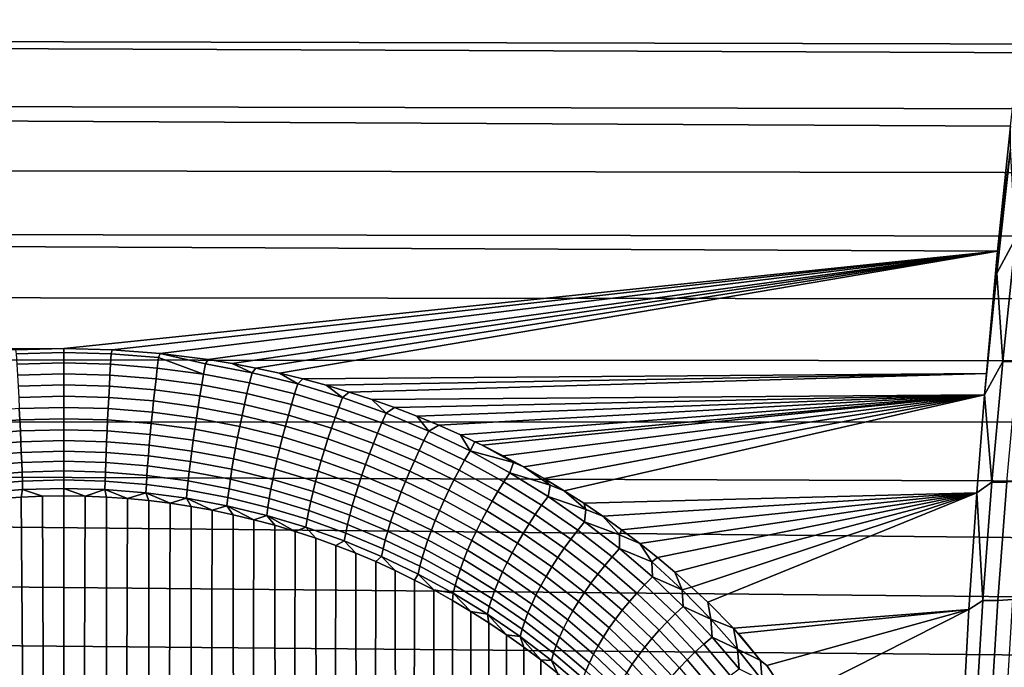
# Model space of a CAD drawing. Header units: metres. Extents: x -32 to 117, y -314 to 32.
# Tile 344 of 380: x 103.48 to 111.55, y -15.07 to -9.76. Entities that reach past the tile are written whole.
import ezdxf

# ---------------------------------------------------------------- set-up
doc = ezdxf.new("R2010")
doc.units = ezdxf.units.M
doc.layers.add('solid_24_501_064_XXX', color=7, linetype='CONTINUOUS')

msp = doc.modelspace()

# ---------------------------------------------------------------- linework, layer by layer
at = {"layer": 'solid_24_501_064_XXX'}
for points in [[(111.603027, -10.634725, 78.176865), (111.720337, -9.591352, 78.576828), (61.237331, -9.308031, 78.677361), (61.154892, -10.376791, 78.280159)], [(70.0382, -9.320213, 25.334389), (114.662468, -9.434759, 25.374681), (114.742638, -9.967978, 25.569592), (69.930077, -9.86611, 25.531414)], [(69.930077, -9.86611, 25.531414), (114.753815, -10.043013, 25.598), (114.820824, -10.496353, 25.774849), (69.820732, -10.408093, 25.739712)], [(69.930077, -9.86611, 25.531414), (114.742638, -9.967978, 25.569592), (114.753815, -10.043013, 25.598)], [(111.498085, -11.657604, 77.737694), (111.603027, -10.634725, 78.176865), (61.154892, -10.376791, 78.280159), (61.081902, -11.427794, 77.840538)], [(69.820732, -10.408093, 25.739712), (114.820824, -10.496353, 25.774849), (114.896912, -11.019687, 25.990322), (69.710037, -10.945948, 25.959217)], [(111.604248, -10.823478, 78.09922), (111.603027, -10.634725, 78.176865), (111.498085, -11.657604, 77.737694)], [(111.604248, -10.823478, 78.09922), (111.498085, -11.657604, 77.737694), (111.490677, -11.837379, 77.655479)], [(111.604248, -10.823478, 78.09922), (111.490677, -11.837379, 77.655479), (111.645454, -11.554599, 77.777229)], [(69.710037, -10.945948, 25.959217), (114.896912, -11.019687, 25.990322), (114.970596, -11.537745, 26.215853), (69.598053, -11.47943, 26.189848)], [(61.081902, -11.427794, 77.840538), (61.018467, -12.459552, 77.35923), (103.845078, -12.455297, 77.36132), (111.498085, -11.657604, 77.737694)], [(69.598053, -11.47943, 26.189848), (114.970596, -11.537745, 26.215853), (115.04158, -12.050299, 26.451281), (69.484917, -12.008286, 26.431515)], [(111.490677, -11.837379, 77.655479), (111.54129, -12.561775, 77.302765), (111.645454, -11.554599, 77.777229)], [(111.645454, -11.554599, 77.777229), (111.54129, -12.561775, 77.302765), (111.664001, -12.563939, 77.284302), (111.767921, -11.558496, 77.757469)], [(111.498085, -11.657604, 77.737694), (103.845078, -12.455297, 77.36132), (104.241455, -12.465303, 77.3564)], [(111.498085, -11.657604, 77.737694), (104.241455, -12.465303, 77.3564), (104.636635, -12.495367, 77.341599)], [(111.498085, -11.657604, 77.737694), (104.636635, -12.495367, 77.341599), (105.029709, -12.545314, 77.316917)], [(111.498085, -11.657604, 77.737694), (105.029709, -12.545314, 77.316917), (105.224747, -12.577674, 77.300858)], [(111.498085, -11.657604, 77.737694), (105.224747, -12.577674, 77.300858), (105.419136, -12.614993, 77.282272)], [(111.498085, -11.657604, 77.737694), (105.419136, -12.614993, 77.282272), (105.612465, -12.657183, 77.261177)], [(111.498085, -11.657604, 77.737694), (105.612465, -12.657183, 77.261177), (105.804268, -12.704147, 77.237595), (111.406128, -12.659074, 77.260231)], [(111.490677, -11.837379, 77.655479), (111.498085, -11.657604, 77.737694), (111.406128, -12.659074, 77.260231)], [(111.490677, -11.837379, 77.655479), (111.406128, -12.659074, 77.260231), (111.391197, -12.834889, 77.171364)], [(111.490677, -11.837379, 77.655479), (111.391197, -12.834889, 77.171364), (111.54129, -12.561775, 77.302765)], [(69.484917, -12.008286, 26.431515), (115.04158, -12.050299, 26.451281), (115.110115, -12.557171, 26.696457), (69.370758, -12.532264, 26.684118)], [(61.018467, -12.459552, 77.35923), (103.448708, -12.465304, 77.3564), (103.845078, -12.455297, 77.36132)], [(103.455551, -12.498042, 77.341087), (103.845093, -12.487647, 77.346207), (103.845078, -12.455297, 77.36132), (103.448708, -12.465304, 77.3564)], [(103.460861, -12.58397, 77.307358), (103.845093, -12.573699, 77.312378), (103.845093, -12.487647, 77.346207), (103.455551, -12.498042, 77.341087)], [(103.845093, -12.487647, 77.346207), (104.234634, -12.498042, 77.341087), (104.241455, -12.465303, 77.3564), (103.845078, -12.455297, 77.36132)], [(103.845093, -12.573699, 77.312378), (104.229324, -12.58397, 77.307358), (104.234634, -12.498042, 77.341087), (103.845093, -12.487647, 77.346207)], [(104.229324, -12.58397, 77.307358), (104.612038, -12.614775, 77.292328), (104.622627, -12.529219, 77.325752), (104.234634, -12.498042, 77.341087)], [(104.234634, -12.498042, 77.341087), (104.622627, -12.529219, 77.325752), (104.636635, -12.495367, 77.341599), (104.241455, -12.465303, 77.3564)], [(104.991737, -12.665983, 77.267334), (105.007568, -12.581043, 77.300255), (104.636635, -12.495367, 77.341599), (104.622627, -12.529219, 77.325752)], [(105.007568, -12.581043, 77.300255), (105.029709, -12.545314, 77.316917), (104.636635, -12.495367, 77.341599)], [(69.370758, -12.532264, 26.684118), (115.110115, -12.557171, 26.696457), (115.17614, -13.058208, 26.951246), (69.25544, -13.051158, 26.947575)], [(103.466103, -12.672653, 77.281731), (103.845093, -12.662507, 77.286644), (103.845093, -12.573699, 77.312378), (103.460861, -12.58397, 77.307358)], [(103.845093, -12.662507, 77.286644), (104.224075, -12.672653, 77.281731), (104.229324, -12.58397, 77.307358), (103.845093, -12.573699, 77.312378)], [(104.224075, -12.672653, 77.281731), (104.60157, -12.703082, 77.266998), (104.612038, -12.614775, 77.292328), (104.229324, -12.58397, 77.307358)], [(104.612038, -12.614775, 77.292328), (104.991737, -12.665983, 77.267334), (104.622627, -12.529219, 77.325752)], [(104.991737, -12.665983, 77.267334), (105.367012, -12.737137, 77.232391), (105.388, -12.653053, 77.264618), (105.007568, -12.581043, 77.300255)], [(105.007568, -12.581043, 77.300255), (105.388, -12.653053, 77.264618), (105.224747, -12.577674, 77.300858), (105.029709, -12.545314, 77.316917)], [(105.388, -12.653053, 77.264618), (105.419136, -12.614993, 77.282272), (105.224747, -12.577674, 77.300858)], [(111.54129, -12.561775, 77.302765), (111.391197, -12.834889, 77.171364), (111.451744, -13.55072, 76.788109)], [(111.54129, -12.561775, 77.302765), (111.451744, -13.55072, 76.788109), (111.574669, -13.551135, 76.770973), (111.664001, -12.563939, 77.284302)], [(103.471245, -12.763332, 77.264412), (103.845093, -12.753312, 77.269226), (103.845093, -12.662507, 77.286644), (103.466103, -12.672653, 77.281731)], [(103.845093, -12.753312, 77.269226), (104.218941, -12.763332, 77.264412), (104.224075, -12.672653, 77.281731), (103.845093, -12.662507, 77.286644)], [(104.60157, -12.703082, 77.266998), (104.976112, -12.753667, 77.242508), (104.991737, -12.665983, 77.267334), (104.612038, -12.614775, 77.292328)], [(104.976112, -12.753667, 77.242508), (105.346306, -12.823957, 77.20826), (105.367012, -12.737137, 77.232391), (104.991737, -12.665983, 77.267334)], [(105.367012, -12.737137, 77.232391), (105.736465, -12.827698, 77.187538), (105.762512, -12.744701, 77.21888), (105.388, -12.653053, 77.264618)], [(105.388, -12.653053, 77.264618), (105.762512, -12.744701, 77.21888), (105.612465, -12.657183, 77.261177), (105.419136, -12.614993, 77.282272)], [(105.762512, -12.744701, 77.21888), (105.804268, -12.704147, 77.237595), (105.612465, -12.657183, 77.261177)], [(111.406128, -12.659074, 77.260231), (105.804268, -12.704147, 77.237595), (105.994354, -12.755853, 77.211502)], [(111.406128, -12.659074, 77.260231), (105.994354, -12.755853, 77.211502), (106.183212, -12.812399, 77.182816)], [(111.406128, -12.659074, 77.260231), (106.183212, -12.812399, 77.182816), (106.37043, -12.873638, 77.151566), (111.391197, -12.834889, 77.171364)], [(104.218941, -12.763332, 77.264412), (104.591331, -12.793385, 77.249977), (104.60157, -12.703082, 77.266998), (104.224075, -12.672653, 77.281731)], [(104.591331, -12.793385, 77.249977), (104.960815, -12.843346, 77.225983), (104.976112, -12.753667, 77.242508), (104.60157, -12.703082, 77.266998)], [(105.346306, -12.823957, 77.20826), (105.710777, -12.913422, 77.164291), (105.736465, -12.827698, 77.187538), (105.367012, -12.737137, 77.232391)], [(105.736465, -12.827698, 77.187538), (106.098724, -12.937112, 77.132858), (106.129715, -12.855427, 77.163132), (105.762512, -12.744701, 77.21888)], [(105.762512, -12.744701, 77.21888), (106.129715, -12.855427, 77.163132), (105.994354, -12.755853, 77.211502), (105.804268, -12.704147, 77.237595)], [(103.476227, -12.855233, 77.255547), (103.845093, -12.845338, 77.260269), (103.845093, -12.753312, 77.269226), (103.471245, -12.763332, 77.264412)], [(103.845093, -12.845338, 77.260269), (104.213951, -12.855233, 77.255547), (104.218941, -12.763332, 77.264412), (103.845093, -12.753312, 77.269226)], [(104.213951, -12.855233, 77.255547), (104.58139, -12.884912, 77.241417), (104.591331, -12.793385, 77.249977), (104.218941, -12.763332, 77.264412)], [(104.58139, -12.884912, 77.241417), (104.945984, -12.934252, 77.217911), (104.960815, -12.843346, 77.225983), (104.591331, -12.793385, 77.249977)], [(104.960815, -12.843346, 77.225983), (105.326042, -12.912771, 77.192429), (105.346306, -12.823957, 77.20826), (104.976112, -12.753667, 77.242508)], [(105.326042, -12.912771, 77.192429), (105.685654, -13.001142, 77.149338), (105.710777, -12.913422, 77.164291), (105.346306, -12.823957, 77.20826)], [(105.710777, -12.913422, 77.164291), (106.068184, -13.021518, 77.11068), (106.098724, -12.937112, 77.132858), (105.736465, -12.827698, 77.187538)], [(106.129715, -12.855427, 77.163132), (106.183212, -12.812399, 77.182816), (105.994354, -12.755853, 77.211502)], [(106.129715, -12.855427, 77.163132), (106.488304, -12.98456, 77.097466), (106.37043, -12.873638, 77.151566), (106.183212, -12.812399, 77.182816)], [(103.481018, -12.94757, 77.255226), (103.845093, -12.937798, 77.25985), (103.845093, -12.845338, 77.260269), (103.476227, -12.855233, 77.255547)], [(103.845093, -12.937798, 77.25985), (104.209167, -12.94757, 77.255226), (104.213951, -12.855233, 77.255547), (103.845093, -12.845338, 77.260269)], [(104.209167, -12.94757, 77.255226), (104.571838, -12.976879, 77.241379), (104.58139, -12.884912, 77.241417), (104.213951, -12.855233, 77.255547)], [(104.571838, -12.976879, 77.241379), (104.93174, -13.025608, 77.218353), (104.945984, -12.934252, 77.217911), (104.58139, -12.884912, 77.241417)], [(104.945984, -12.934252, 77.217911), (105.306404, -13.002819, 77.185028), (105.326042, -12.912771, 77.192429), (104.960815, -12.843346, 77.225983)], [(106.098724, -12.937112, 77.132858), (106.452515, -13.06472, 77.068443), (106.488304, -12.98456, 77.097466), (106.129715, -12.855427, 77.163132)], [(111.391197, -12.834889, 77.171364), (106.37043, -12.873638, 77.151566), (106.555527, -12.939395, 77.117805)], [(106.488304, -12.98456, 77.097466), (106.555527, -12.939395, 77.117805), (106.37043, -12.873638, 77.151566)], [(111.391197, -12.834889, 77.171364), (106.555527, -12.939395, 77.117805), (106.738182, -13.009556, 77.081543)], [(111.391197, -12.834889, 77.171364), (106.738182, -13.009556, 77.081543), (106.918907, -13.084305, 77.042633)], [(111.391197, -12.834889, 77.171364), (106.918907, -13.084305, 77.042633), (107.097404, -13.163467, 77.001114)], [(111.391197, -12.834889, 77.171364), (107.097404, -13.163467, 77.001114), (107.215012, -13.218621, 76.972)], [(111.391197, -12.834889, 77.171364), (107.215012, -13.218621, 76.972), (107.27317, -13.246799, 76.957069)], [(111.391197, -12.834889, 77.171364), (107.27317, -13.246799, 76.957069), (107.445793, -13.334091, 76.910538)], [(111.391197, -12.834889, 77.171364), (107.445793, -13.334091, 76.910538), (107.615746, -13.425592, 76.861351)], [(111.391197, -12.834889, 77.171364), (107.615746, -13.425592, 76.861351), (107.78286, -13.521139, 76.809517)], [(111.391197, -12.834889, 77.171364), (107.78286, -13.521139, 76.809517), (107.946663, -13.6204, 76.755165)], [(111.391197, -12.834889, 77.171364), (107.946663, -13.6204, 76.755165), (108.106728, -13.723062, 76.69841), (111.327591, -13.63792, 76.745522)], [(111.451744, -13.55072, 76.788109), (111.391197, -12.834889, 77.171364), (111.327591, -13.63792, 76.745522)], [(103.127419, -13.068501, 77.249878), (103.485573, -13.039553, 77.263435), (103.481018, -12.94757, 77.255226), (103.11834, -12.976879, 77.241379)], [(103.485573, -13.039553, 77.263435), (103.845093, -13.029901, 77.267967), (103.845093, -12.937798, 77.25985), (103.481018, -12.94757, 77.255226)], [(103.845093, -13.029901, 77.267967), (104.204613, -13.039553, 77.263435), (104.209167, -12.94757, 77.255226), (103.845093, -12.937798, 77.25985)], [(104.204613, -13.039553, 77.263435), (104.562767, -13.068501, 77.249878), (104.571838, -12.976879, 77.241379), (104.209167, -12.94757, 77.255226)], [(104.562767, -13.068501, 77.249878), (104.918205, -13.116633, 77.22731), (104.93174, -13.025608, 77.218353), (104.571838, -12.976879, 77.241379)], [(104.93174, -13.025608, 77.218353), (105.28756, -13.093331, 77.186134), (105.306404, -13.002819, 77.185028), (104.945984, -12.934252, 77.217911)], [(105.306404, -13.002819, 77.185028), (105.661331, -13.090105, 77.142799), (105.685654, -13.001142, 77.149338), (105.326042, -12.912771, 77.192429)], [(105.685654, -13.001142, 77.149338), (106.038345, -13.107923, 77.096779), (106.068184, -13.021518, 77.11068), (105.710777, -12.913422, 77.164291)], [(106.068184, -13.021518, 77.11068), (106.417267, -13.147595, 77.047501), (106.452515, -13.06472, 77.068443), (106.098724, -12.937112, 77.132858)], [(106.452515, -13.06472, 77.068443), (106.7967, -13.209649, 76.994354), (106.837143, -13.131218, 77.021957), (106.488304, -12.98456, 77.097466)], [(106.488304, -12.98456, 77.097466), (106.837143, -13.131218, 77.021957), (106.738182, -13.009556, 77.081543), (106.555527, -12.939395, 77.117805)], [(69.25544, -13.051158, 26.947575), (115.17614, -13.058208, 26.951246), (115.239403, -13.55326, 27.215508), (69.179893, -13.385582, 27.124582)], [(103.135948, -13.158996, 77.266823), (103.489853, -13.130395, 77.280121), (103.485573, -13.039553, 77.263435), (103.127419, -13.068501, 77.249878)], [(103.489853, -13.130395, 77.280121), (103.845093, -13.120859, 77.284561), (103.845093, -13.029901, 77.267967), (103.485573, -13.039553, 77.263435)], [(103.845093, -13.120859, 77.284561), (104.200333, -13.130395, 77.280121), (104.204613, -13.039553, 77.263435), (103.845093, -13.029901, 77.267967)], [(104.200333, -13.130395, 77.280121), (104.554237, -13.158996, 77.266823), (104.562767, -13.068501, 77.249878), (104.204613, -13.039553, 77.263435)], [(104.554237, -13.158996, 77.266823), (104.905502, -13.206551, 77.244698), (104.918205, -13.116633, 77.22731), (104.562767, -13.068501, 77.249878)], [(104.918205, -13.116633, 77.22731), (105.269661, -13.183536, 77.195724), (105.28756, -13.093331, 77.186134), (104.93174, -13.025608, 77.218353)], [(105.28756, -13.093331, 77.186134), (105.638, -13.179553, 77.144745), (105.661331, -13.090105, 77.142799), (105.306404, -13.002819, 77.185028)], [(105.661331, -13.090105, 77.142799), (106.009468, -13.195587, 77.091286), (106.038345, -13.107923, 77.096779), (105.685654, -13.001142, 77.149338)], [(106.038345, -13.107923, 77.096779), (106.382858, -13.232478, 77.034836), (106.417267, -13.147595, 77.047501), (106.068184, -13.021518, 77.11068)], [(106.417267, -13.147595, 77.047501), (106.756905, -13.290796, 76.974831), (106.7967, -13.209649, 76.994354), (106.452515, -13.06472, 77.068443)], [(106.837143, -13.131218, 77.021957), (106.918907, -13.084305, 77.042633), (106.738182, -13.009556, 77.081543)], [(103.143852, -13.247587, 77.292091), (103.49382, -13.219321, 77.30513), (103.489853, -13.130395, 77.280121), (103.135948, -13.158996, 77.266823)], [(103.49382, -13.219321, 77.30513), (103.845093, -13.209897, 77.309486), (103.845093, -13.120859, 77.284561), (103.489853, -13.130395, 77.280121)], [(103.845093, -13.209897, 77.309486), (104.196358, -13.219321, 77.30513), (104.200333, -13.130395, 77.280121), (103.845093, -13.120859, 77.284561)], [(104.196358, -13.219321, 77.30513), (104.546333, -13.247587, 77.292091), (104.554237, -13.158996, 77.266823), (104.200333, -13.130395, 77.280121)], [(104.905502, -13.206551, 77.244698), (105.252869, -13.272658, 77.21373), (105.269661, -13.183536, 77.195724), (104.918205, -13.116633, 77.22731)], [(105.269661, -13.183536, 77.195724), (105.61586, -13.268721, 77.155151), (105.638, -13.179553, 77.144745), (105.28756, -13.093331, 77.186134)], [(105.638, -13.179553, 77.144745), (105.981796, -13.283762, 77.094238), (106.009468, -13.195587, 77.091286), (105.661331, -13.090105, 77.142799)], [(106.009468, -13.195587, 77.091286), (106.349594, -13.318642, 77.03054), (106.382858, -13.232478, 77.034836), (106.038345, -13.107923, 77.096779)], [(106.382858, -13.232478, 77.034836), (106.718109, -13.373963, 76.963554), (106.756905, -13.290796, 76.974831), (106.417267, -13.147595, 77.047501)], [(106.7967, -13.209649, 76.994354), (107.130196, -13.371, 76.910675), (107.175117, -13.294488, 76.936699), (106.837143, -13.131218, 77.021957)], [(106.837143, -13.131218, 77.021957), (107.175117, -13.294488, 76.936699), (107.097404, -13.163467, 77.001114), (106.918907, -13.084305, 77.042633)], [(103.151062, -13.33352, 77.325447), (103.497444, -13.305571, 77.338249), (103.49382, -13.219321, 77.30513), (103.143852, -13.247587, 77.292091)], [(103.497444, -13.305571, 77.338249), (103.845093, -13.296252, 77.342522), (103.845093, -13.209897, 77.309486), (103.49382, -13.219321, 77.30513)], [(103.845093, -13.296252, 77.342522), (104.192734, -13.305571, 77.338249), (104.196358, -13.219321, 77.30513), (103.845093, -13.209897, 77.309486)], [(104.192734, -13.305571, 77.338249), (104.539116, -13.33352, 77.325447), (104.546333, -13.247587, 77.292091), (104.196358, -13.219321, 77.30513)], [(104.546333, -13.247587, 77.292091), (104.89373, -13.294591, 77.270378), (104.905502, -13.206551, 77.244698), (104.554237, -13.158996, 77.266823)], [(104.89373, -13.294591, 77.270378), (105.237328, -13.35994, 77.23999), (105.252869, -13.272658, 77.21373), (104.905502, -13.206551, 77.244698)], [(105.252869, -13.272658, 77.21373), (105.595116, -13.356846, 77.173927), (105.61586, -13.268721, 77.155151), (105.269661, -13.183536, 77.195724)], [(105.61586, -13.268721, 77.155151), (105.955566, -13.371695, 77.105614), (105.981796, -13.283762, 77.094238), (105.638, -13.179553, 77.144745)], [(105.981796, -13.283762, 77.094238), (106.317757, -13.40535, 77.03466), (106.349594, -13.318642, 77.03054), (106.009468, -13.195587, 77.091286)], [(106.756905, -13.290796, 76.974831), (107.086044, -13.450233, 76.892723), (107.130196, -13.371, 76.910675), (106.7967, -13.209649, 76.994354)], [(107.175117, -13.294488, 76.936699), (107.215012, -13.218621, 76.972), (107.097404, -13.163467, 77.001114)], [(107.175117, -13.294488, 76.936699), (107.529564, -13.390059, 76.880577), (107.27317, -13.246799, 76.957069), (107.215012, -13.218621, 76.972)], [(103.157524, -13.416059, 77.366615), (103.500694, -13.388405, 77.379204), (103.497444, -13.305571, 77.338249), (103.151062, -13.33352, 77.325447)], [(103.500694, -13.388405, 77.379204), (103.845093, -13.379186, 77.3834), (103.845093, -13.296252, 77.342522), (103.497444, -13.305571, 77.338249)], [(103.845093, -13.379186, 77.3834), (104.189491, -13.388405, 77.379204), (104.192734, -13.305571, 77.338249), (103.845093, -13.296252, 77.342522)], [(104.189491, -13.388405, 77.379204), (104.532661, -13.416059, 77.366615), (104.539116, -13.33352, 77.325447), (104.192734, -13.305571, 77.338249)], [(104.539116, -13.33352, 77.325447), (104.882996, -13.380001, 77.304131), (104.89373, -13.294591, 77.270378), (104.546333, -13.247587, 77.292091)], [(104.882996, -13.380001, 77.304131), (105.223167, -13.444632, 77.274277), (105.237328, -13.35994, 77.23999), (104.89373, -13.294591, 77.270378)], [(105.237328, -13.35994, 77.23999), (105.575928, -13.443174, 77.200912), (105.595116, -13.356846, 77.173927), (105.252869, -13.272658, 77.21373)], [(105.595116, -13.356846, 77.173927), (105.931015, -13.458632, 77.125313), (105.955566, -13.371695, 77.105614), (105.61586, -13.268721, 77.155151)], [(105.955566, -13.371695, 77.105614), (106.287605, -13.491861, 77.047157), (106.317757, -13.40535, 77.03466), (105.981796, -13.283762, 77.094238)], [(106.349594, -13.318642, 77.03054), (106.680641, -13.458441, 76.960617), (106.718109, -13.373963, 76.963554), (106.382858, -13.232478, 77.034836)], [(106.718109, -13.373963, 76.963554), (107.043045, -13.531507, 76.882988), (107.086044, -13.450233, 76.892723), (106.756905, -13.290796, 76.974831)], [(107.130196, -13.371, 76.910675), (107.451958, -13.547869, 76.817513), (107.501167, -13.473454, 76.841805), (107.175117, -13.294488, 76.936699)], [(107.175117, -13.294488, 76.936699), (107.501167, -13.473454, 76.841805), (107.529564, -13.390059, 76.880577)], [(107.529564, -13.390059, 76.880577), (107.445793, -13.334091, 76.910538), (107.27317, -13.246799, 76.957069)], [(69.179893, -13.385582, 27.124582), (115.239403, -13.55326, 27.215508), (115.299675, -14.042173, 27.489096), (69.139023, -13.564733, 27.221781)], [(103.163177, -13.494497, 77.415245), (103.50354, -13.467117, 77.427628), (103.500694, -13.388405, 77.379204), (103.157524, -13.416059, 77.366615)], [(103.50354, -13.467117, 77.427628), (103.845093, -13.45799, 77.431763), (103.845093, -13.379186, 77.3834), (103.500694, -13.388405, 77.379204)], [(103.845093, -13.45799, 77.431763), (104.186646, -13.467117, 77.427628), (104.189491, -13.388405, 77.379204), (103.845093, -13.379186, 77.3834)], [(104.186646, -13.467117, 77.427628), (104.527, -13.494497, 77.415245), (104.532661, -13.416059, 77.366615), (104.189491, -13.388405, 77.379204)], [(104.532661, -13.416059, 77.366615), (104.873383, -13.46205, 77.345657), (104.882996, -13.380001, 77.304131), (104.539116, -13.33352, 77.325447)], [(104.873383, -13.46205, 77.345657), (105.21051, -13.526011, 77.316299), (105.223167, -13.444632, 77.274277), (104.882996, -13.380001, 77.304131)], [(105.223167, -13.444632, 77.274277), (105.558464, -13.52697, 77.235878), (105.575928, -13.443174, 77.200912), (105.237328, -13.35994, 77.23999)], [(105.575928, -13.443174, 77.200912), (105.908333, -13.54383, 77.153168), (105.931015, -13.458632, 77.125313), (105.595116, -13.356846, 77.173927)], [(105.931015, -13.458632, 77.125313), (106.259415, -13.577436, 77.067924), (106.287605, -13.491861, 77.047157), (105.955566, -13.371695, 77.105614)], [(106.317757, -13.40535, 77.03466), (106.644814, -13.543506, 76.966049), (106.680641, -13.458441, 76.960617), (106.349594, -13.318642, 77.03054)], [(106.680641, -13.458441, 76.960617), (107.001564, -13.614129, 76.881561), (107.043045, -13.531507, 76.882988), (106.718109, -13.373963, 76.963554)], [(107.086044, -13.450233, 76.892723), (107.403641, -13.625015, 76.801277), (107.451958, -13.547869, 76.817513), (107.130196, -13.371, 76.910675)], [(107.529564, -13.390059, 76.880577), (107.615746, -13.425592, 76.861351), (107.445793, -13.334091, 76.910538)], [(107.501167, -13.473454, 76.841805), (107.832481, -13.575147, 76.780319), (107.615746, -13.425592, 76.861351), (107.529564, -13.390059, 76.880577)], [(103.167976, -13.568166, 77.470909), (103.505951, -13.541034, 77.483124), (103.50354, -13.467117, 77.427628), (103.163177, -13.494497, 77.415245)], [(103.505951, -13.541034, 77.483124), (103.845093, -13.53199, 77.48719), (103.845093, -13.45799, 77.431763), (103.50354, -13.467117, 77.427628)], [(103.845093, -13.53199, 77.48719), (104.184227, -13.541034, 77.483124), (104.186646, -13.467117, 77.427628), (103.845093, -13.45799, 77.431763)], [(104.184227, -13.541034, 77.483124), (104.522209, -13.568166, 77.470909), (104.527, -13.494497, 77.415245), (104.186646, -13.467117, 77.427628)], [(104.527, -13.494497, 77.415245), (104.86499, -13.540038, 77.394608), (104.873383, -13.46205, 77.345657), (104.532661, -13.416059, 77.366615)], [(104.86499, -13.540038, 77.394608), (105.199463, -13.603383, 77.3657), (105.21051, -13.526011, 77.316299), (104.873383, -13.46205, 77.345657)], [(105.21051, -13.526011, 77.316299), (105.542885, -13.607513, 77.278526), (105.558464, -13.52697, 77.235878), (105.223167, -13.444632, 77.274277)], [(105.558464, -13.52697, 77.235878), (105.887726, -13.626562, 77.188942), (105.908333, -13.54383, 77.153168), (105.575928, -13.443174, 77.200912)], [(105.908333, -13.54383, 77.153168), (106.233421, -13.661345, 77.096786), (106.259415, -13.577436, 77.067924), (105.931015, -13.458632, 77.125313)], [(106.287605, -13.491861, 77.047157), (106.610939, -13.628431, 76.979813), (106.644814, -13.543506, 76.966049), (106.317757, -13.40535, 77.03466)], [(106.644814, -13.543506, 76.966049), (106.96196, -13.697392, 76.888443), (107.001564, -13.614129, 76.881561), (106.680641, -13.458441, 76.960617)], [(107.043045, -13.531507, 76.882988), (107.356644, -13.704235, 76.793228), (107.403641, -13.625015, 76.801277), (107.086044, -13.450233, 76.892723)], [(107.451958, -13.547869, 76.817513), (107.761024, -13.739293, 76.714973), (107.814331, -13.667144, 76.737381), (107.501167, -13.473454, 76.841805)], [(107.501167, -13.473454, 76.841805), (107.814331, -13.667144, 76.737381), (107.832481, -13.575147, 76.780319)], [(107.832481, -13.575147, 76.780319), (107.78286, -13.521139, 76.809517), (107.615746, -13.425592, 76.861351)], [(103.171875, -13.636434, 77.53315), (103.507919, -13.609524, 77.545204), (103.505951, -13.541034, 77.483124), (103.167976, -13.568166, 77.470909)], [(103.507919, -13.609524, 77.545204), (103.845093, -13.600554, 77.549225), (103.845093, -13.53199, 77.48719), (103.505951, -13.541034, 77.483124)], [(103.845093, -13.600554, 77.549225), (104.182266, -13.609524, 77.545204), (104.184227, -13.541034, 77.483124), (103.845093, -13.53199, 77.48719)], [(104.182266, -13.609524, 77.545204), (104.518303, -13.636434, 77.53315), (104.522209, -13.568166, 77.470909), (104.184227, -13.541034, 77.483124)], [(104.522209, -13.568166, 77.470909), (104.857872, -13.613297, 77.450569), (104.86499, -13.540038, 77.394608), (104.527, -13.494497, 77.415245)], [(104.857872, -13.613297, 77.450569), (105.190117, -13.676085, 77.422058), (105.199463, -13.603383, 77.3657), (104.86499, -13.540038, 77.394608)], [(105.199463, -13.603383, 77.3657), (105.529305, -13.684118, 77.328491), (105.542885, -13.607513, 77.278526), (105.21051, -13.526011, 77.316299)], [(105.542885, -13.607513, 77.278526), (105.86937, -13.70612, 77.232338), (105.887726, -13.626562, 77.188942), (105.558464, -13.52697, 77.235878)], [(105.887726, -13.626562, 77.188942), (106.209839, -13.742867, 77.133492), (106.233421, -13.661345, 77.096786), (105.908333, -13.54383, 77.153168)], [(106.259415, -13.577436, 77.067924), (106.579308, -13.712491, 77.00177), (106.610939, -13.628431, 76.979813), (106.287605, -13.491861, 77.047157)], [(106.610939, -13.628431, 76.979813), (106.924561, -13.780585, 76.903595), (106.96196, -13.697392, 76.888443), (106.644814, -13.543506, 76.966049)], [(107.001564, -13.614129, 76.881561), (107.311363, -13.78485, 76.793434), (107.356644, -13.704235, 76.793228), (107.043045, -13.531507, 76.882988)], [(107.403641, -13.625015, 76.801277), (107.708763, -13.814197, 76.700592), (107.761024, -13.739293, 76.714973), (107.451958, -13.547869, 76.817513)], [(107.832481, -13.575147, 76.780319), (107.946663, -13.6204, 76.755165), (107.78286, -13.521139, 76.809517)], [(111.451744, -13.55072, 76.788109), (111.327591, -13.63792, 76.745522), (111.377518, -14.519636, 76.234001)], [(111.451744, -13.55072, 76.788109), (111.377518, -14.519636, 76.234001), (111.50061, -14.518289, 76.218231), (111.574669, -13.551135, 76.770973)], [(111.574669, -13.551135, 76.770973), (111.50061, -14.518289, 76.218231), (111.622116, -14.511653, 76.193802), (111.695946, -13.546591, 76.744995)], [(69.139023, -13.564733, 27.221781), (115.299675, -14.042173, 27.489096), (115.357117, -14.524732, 27.771826), (69.021645, -14.072737, 27.506624)], [(103.507919, -13.609524, 77.545204), (103.171875, -13.636434, 77.53315), (103.321411, -13.683855, 77.606506), (103.495819, -13.671762, 77.611885)], [(103.507919, -13.609524, 77.545204), (103.495819, -13.671762, 77.611885), (103.670433, -13.664517, 77.615128)], [(103.845093, -13.600554, 77.549225), (103.507919, -13.609524, 77.545204), (103.670433, -13.664517, 77.615128), (103.84507, -13.662103, 77.616203)], [(103.845093, -13.600554, 77.549225), (103.84507, -13.662103, 77.616203), (104.019707, -13.664516, 77.615128)], [(103.845093, -13.600554, 77.549225), (104.019707, -13.664516, 77.615128), (104.182266, -13.609524, 77.545204)], [(104.182266, -13.609524, 77.545204), (104.019707, -13.664516, 77.615128), (104.194321, -13.671761, 77.611885)], [(104.182266, -13.609524, 77.545204), (104.194321, -13.671761, 77.611885), (104.368729, -13.683851, 77.606506)], [(104.182266, -13.609524, 77.545204), (104.368729, -13.683851, 77.606506), (104.518303, -13.636434, 77.53315)], [(104.518303, -13.636434, 77.53315), (104.852097, -13.681202, 77.513054), (104.857872, -13.613297, 77.450569), (104.522209, -13.568166, 77.470909)], [(104.852097, -13.681202, 77.513054), (105.182564, -13.743496, 77.484886), (105.190117, -13.676085, 77.422058), (104.857872, -13.613297, 77.450569)], [(105.190117, -13.676085, 77.422058), (105.51786, -13.756129, 77.385345), (105.529305, -13.684118, 77.328491), (105.199463, -13.603383, 77.3657)], [(105.529305, -13.684118, 77.328491), (105.853416, -13.781824, 77.282967), (105.86937, -13.70612, 77.232338), (105.542885, -13.607513, 77.278526)], [(105.86937, -13.70612, 77.232338), (106.188881, -13.821307, 77.177727), (106.209839, -13.742867, 77.133492), (105.887726, -13.626562, 77.188942)], [(106.233421, -13.661345, 77.096786), (106.550186, -13.794967, 77.031754), (106.579308, -13.712491, 77.00177), (106.259415, -13.577436, 77.067924)], [(106.579308, -13.712491, 77.00177), (106.889687, -13.862996, 76.926865), (106.924561, -13.780585, 76.903595), (106.610939, -13.628431, 76.979813)], [(106.96196, -13.697392, 76.888443), (107.268188, -13.866171, 76.801903), (107.311363, -13.78485, 76.793434), (107.001564, -13.614129, 76.881561)], [(107.356644, -13.704235, 76.793228), (107.657982, -13.891213, 76.694359), (107.708763, -13.814197, 76.700592), (107.403641, -13.625015, 76.801277)], [(107.814331, -13.667144, 76.737381), (108.12291, -13.77284, 76.671425), (107.946663, -13.6204, 76.755165), (107.832481, -13.575147, 76.780319)], [(108.12291, -13.77284, 76.671425), (108.106728, -13.723062, 76.69841), (107.946663, -13.6204, 76.755165)], [(103.321411, -13.683855, 77.606506), (103.482803, -57.765663, 130.159744), (103.845093, -57.757275, 130.166779), (103.495819, -13.671762, 77.611885)], [(103.670433, -13.664517, 77.615128), (103.495819, -13.671762, 77.611885), (103.845093, -57.757275, 130.166779)], [(103.84507, -13.662103, 77.616203), (103.670433, -13.664517, 77.615128), (103.845093, -57.757275, 130.166779)], [(104.019707, -13.664516, 77.615128), (103.84507, -13.662103, 77.616203), (103.845093, -57.757275, 130.166779)], [(104.194321, -13.671761, 77.611885), (104.019707, -13.664516, 77.615128), (103.845093, -57.757275, 130.166779), (104.207375, -57.765663, 130.159744)], [(104.368729, -13.683851, 77.606506), (104.194321, -13.671761, 77.611885), (104.207375, -57.765663, 130.159744)], [(104.542747, -13.700778, 77.598976), (104.368729, -13.683851, 77.606506), (104.207375, -57.765663, 130.159744), (104.568336, -57.790791, 130.138657)], [(104.518303, -13.636434, 77.53315), (104.368729, -13.683851, 77.606506), (104.542747, -13.700778, 77.598976)], [(104.518303, -13.636434, 77.53315), (104.542747, -13.700778, 77.598976), (104.716331, -13.722513, 77.589264)], [(104.518303, -13.636434, 77.53315), (104.716331, -13.722513, 77.589264), (104.852097, -13.681202, 77.513054)], [(104.716331, -13.722513, 77.589264), (104.542747, -13.700778, 77.598976), (104.568336, -57.790791, 130.138657)], [(104.852097, -13.681202, 77.513054), (104.716331, -13.722513, 77.589264), (104.88945, -13.74904, 77.577324)], [(104.852097, -13.681202, 77.513054), (104.88945, -13.74904, 77.577324), (105.06189, -13.780382, 77.563202)], [(104.852097, -13.681202, 77.513054), (105.06189, -13.780382, 77.563202), (105.182564, -13.743496, 77.484886)], [(105.182564, -13.743496, 77.484886), (105.508636, -13.822931, 77.448601), (105.51786, -13.756129, 77.385345), (105.190117, -13.676085, 77.422058)], [(105.51786, -13.756129, 77.385345), (105.840004, -13.853027, 77.340408), (105.853416, -13.781824, 77.282967), (105.529305, -13.684118, 77.328491)], [(105.853416, -13.781824, 77.282967), (106.170715, -13.895995, 77.229118), (106.188881, -13.821307, 77.177727), (105.86937, -13.70612, 77.232338)], [(106.209839, -13.742867, 77.133492), (106.523827, -13.875154, 77.069489), (106.550186, -13.794967, 77.031754), (106.233421, -13.661345, 77.096786)], [(106.550186, -13.794967, 77.031754), (106.857651, -13.94392, 76.958076), (106.889687, -13.862996, 76.926865), (106.579308, -13.712491, 77.00177)], [(106.924561, -13.780585, 76.903595), (107.227478, -13.947503, 76.81855), (107.268188, -13.866171, 76.801903), (106.96196, -13.697392, 76.888443)], [(107.311363, -13.78485, 76.793434), (107.609123, -13.969686, 76.696327), (107.657982, -13.891213, 76.694359), (107.356644, -13.704235, 76.793228)], [(107.761024, -13.739293, 76.714973), (108.05661, -13.944219, 76.603165), (108.1138, -13.874488, 76.623558), (107.814331, -13.667144, 76.737381)], [(107.814331, -13.667144, 76.737381), (108.1138, -13.874488, 76.623558), (108.12291, -13.77284, 76.671425)], [(111.327591, -13.63792, 76.745522), (108.106728, -13.723062, 76.69841), (108.26339, -13.829378, 76.639046)], [(111.327591, -13.63792, 76.745522), (108.26339, -13.829378, 76.639046), (108.416626, -13.939264, 76.577049)], [(111.327591, -13.63792, 76.745522), (108.416626, -13.939264, 76.577049), (108.566017, -14.05233, 76.512581)], [(111.327591, -13.63792, 76.745522), (108.566017, -14.05233, 76.512581), (108.711159, -14.168183, 76.445801)], [(111.327591, -13.63792, 76.745522), (108.711159, -14.168183, 76.445801), (108.852203, -14.287008, 76.376556)], [(111.327591, -13.63792, 76.745522), (108.852203, -14.287008, 76.376556), (108.989281, -14.408859, 76.304733)], [(111.327591, -13.63792, 76.745522), (108.989281, -14.408859, 76.304733), (109.122047, -14.533281, 76.230545)], [(111.327591, -13.63792, 76.745522), (109.122047, -14.533281, 76.230545), (109.33342, -14.745822, 76.101799), (111.26284, -14.593346, 76.19442)], [(111.377518, -14.519636, 76.234001), (111.327591, -13.63792, 76.745522), (111.26284, -14.593346, 76.19442)], [(104.88945, -13.74904, 77.577324), (104.716331, -13.722513, 77.589264), (104.568336, -57.790791, 130.138657), (104.926651, -57.832569, 130.103607)], [(105.06189, -13.780382, 77.563202), (104.88945, -13.74904, 77.577324), (104.926651, -57.832569, 130.103607)], [(105.23349, -13.816523, 77.54689), (105.06189, -13.780382, 77.563202), (104.926651, -57.832569, 130.103607), (105.281021, -57.890842, 130.054703)], [(105.182564, -13.743496, 77.484886), (105.06189, -13.780382, 77.563202), (105.23349, -13.816523, 77.54689)], [(105.182564, -13.743496, 77.484886), (105.23349, -13.816523, 77.54689), (105.404182, -13.857404, 77.528313)], [(105.182564, -13.743496, 77.484886), (105.404182, -13.857404, 77.528313), (105.508636, -13.822931, 77.448601)], [(105.508636, -13.822931, 77.448601), (105.829247, -13.919121, 77.404167), (105.840004, -13.853027, 77.340408), (105.51786, -13.756129, 77.385345)], [(105.840004, -13.853027, 77.340408), (106.15551, -13.966291, 77.287224), (106.170715, -13.895995, 77.229118), (105.853416, -13.781824, 77.282967)], [(106.188881, -13.821307, 77.177727), (106.50045, -13.952365, 77.11467), (106.523827, -13.875154, 77.069489), (106.209839, -13.742867, 77.133492)], [(106.523827, -13.875154, 77.069489), (106.828705, -14.022666, 76.996941), (106.857651, -13.94392, 76.958076), (106.550186, -13.794967, 77.031754)], [(106.889687, -13.862996, 76.926865), (107.18959, -14.028151, 76.843246), (107.227478, -13.947503, 76.81855), (106.924561, -13.780585, 76.903595)], [(107.268188, -13.866171, 76.801903), (107.562599, -14.048942, 76.706482), (107.609123, -13.969686, 76.696327), (107.311363, -13.78485, 76.793434)], [(107.708763, -13.814197, 76.700592), (108.000603, -14.016736, 76.590759), (108.05661, -13.944219, 76.603165), (107.761024, -13.739293, 76.714973)], [(108.12291, -13.77284, 76.671425), (108.26339, -13.829378, 76.639046), (108.106728, -13.723062, 76.69841)], [(108.1138, -13.874488, 76.623558), (108.400185, -13.982215, 76.553986), (108.26339, -13.829378, 76.639046), (108.12291, -13.77284, 76.671425)], [(105.404182, -13.857404, 77.528313), (105.23349, -13.816523, 77.54689), (105.281021, -57.890842, 130.054703)], [(105.573891, -13.902977, 77.507401), (105.404182, -13.857404, 77.528313), (105.281021, -57.890842, 130.054703), (105.63015, -57.965401, 129.992142)], [(105.508636, -13.822931, 77.448601), (105.404182, -13.857404, 77.528313), (105.573891, -13.902977, 77.507401)], [(105.508636, -13.822931, 77.448601), (105.573891, -13.902977, 77.507401), (105.742432, -13.953295, 77.484238)], [(105.508636, -13.822931, 77.448601), (105.742432, -13.953295, 77.484238), (105.829247, -13.919121, 77.404167)], [(105.829247, -13.919121, 77.404167), (106.143379, -14.031595, 77.351547), (106.15551, -13.966291, 77.287224), (105.840004, -13.853027, 77.340408)], [(106.170715, -13.895995, 77.229118), (106.480263, -14.025942, 77.166893), (106.50045, -13.952365, 77.11467), (106.188881, -13.821307, 77.177727)], [(106.50045, -13.952365, 77.11467), (106.803116, -14.098561, 77.043137), (106.828705, -14.022666, 76.996941), (106.523827, -13.875154, 77.069489)], [(106.857651, -13.94392, 76.958076), (107.154846, -14.107426, 76.875763), (107.18959, -14.028151, 76.843246), (106.889687, -13.862996, 76.926865)], [(107.227478, -13.947503, 76.81855), (107.518806, -14.128305, 76.724731), (107.562599, -14.048942, 76.706482), (107.268188, -13.866171, 76.801903)], [(107.657982, -13.891213, 76.694359), (107.946259, -14.091419, 76.586464), (108.000603, -14.016736, 76.590759), (107.708763, -13.814197, 76.700592)], [(108.05661, -13.944219, 76.603165), (108.337929, -14.161598, 76.482185), (108.398788, -14.094428, 76.500443), (108.1138, -13.874488, 76.623558)], [(108.1138, -13.874488, 76.623558), (108.398788, -14.094428, 76.500443), (108.400185, -13.982215, 76.553986)], [(108.400185, -13.982215, 76.553986), (108.416626, -13.939264, 76.577049), (108.26339, -13.829378, 76.639046)], [(105.742432, -13.953295, 77.484238), (105.573891, -13.902977, 77.507401), (105.63015, -57.965401, 129.992142)], [(105.909637, -14.008311, 77.458809), (105.742432, -13.953295, 77.484238), (105.63015, -57.965401, 129.992142), (105.972755, -58.055969, 129.916153)], [(105.829247, -13.919121, 77.404167), (105.742432, -13.953295, 77.484238), (105.909637, -14.008311, 77.458809)], [(106.143379, -14.031595, 77.351547), (105.829247, -13.919121, 77.404167), (105.909637, -14.008311, 77.458809), (106.075363, -14.067915, 77.431007)], [(106.15551, -13.966291, 77.287224), (106.463425, -14.095255, 77.225731), (106.480263, -14.025942, 77.166893), (106.170715, -13.895995, 77.229118)], [(106.480263, -14.025942, 77.166893), (106.781097, -14.170956, 77.096275), (106.803116, -14.098561, 77.043137), (106.50045, -13.952365, 77.11467)], [(106.828705, -14.022666, 76.996941), (107.123543, -14.184649, 76.91584), (107.154846, -14.107426, 76.875763), (106.857651, -13.94392, 76.958076)], [(107.18959, -14.028151, 76.843246), (107.478127, -14.207097, 76.750931), (107.518806, -14.128305, 76.724731), (107.227478, -13.947503, 76.81855)], [(107.609123, -13.969686, 76.696327), (107.894051, -14.16763, 76.590302), (107.946259, -14.091419, 76.586464), (107.657982, -13.891213, 76.694359)], [(108.000603, -14.016736, 76.590759), (108.278404, -14.231599, 76.471886), (108.337929, -14.161598, 76.482185), (108.05661, -13.944219, 76.603165)], [(108.400185, -13.982215, 76.553986), (108.566017, -14.05233, 76.512581), (108.416626, -13.939264, 76.577049)], [(106.075363, -14.067915, 77.431007), (105.909637, -14.008311, 77.458809), (105.972755, -58.055969, 129.916153)], [(106.143379, -14.031595, 77.351547), (106.075363, -14.067915, 77.431007), (106.239471, -14.132004, 77.400742)], [(106.143379, -14.031595, 77.351547), (106.450096, -14.159712, 77.290665), (106.463425, -14.095255, 77.225731), (106.15551, -13.966291, 77.287224)], [(106.450096, -14.159712, 77.290665), (106.143379, -14.031595, 77.351547), (106.239471, -14.132004, 77.400742), (106.401825, -14.200657, 77.368141)], [(106.463425, -14.095255, 77.225731), (106.762833, -14.23923, 77.155891), (106.781097, -14.170956, 77.096275), (106.480263, -14.025942, 77.166893)], [(106.803116, -14.098561, 77.043137), (107.095955, -14.259159, 76.963127), (107.123543, -14.184649, 76.91584), (106.828705, -14.022666, 76.996941)], [(107.154846, -14.107426, 76.875763), (107.44091, -14.284643, 76.784843), (107.478127, -14.207097, 76.750931), (107.18959, -14.028151, 76.843246)], [(107.562599, -14.048942, 76.706482), (107.844406, -14.244718, 76.602242), (107.894051, -14.16763, 76.590302), (107.609123, -13.969686, 76.696327)], [(107.946259, -14.091419, 76.586464), (108.220726, -14.303833, 76.469627), (108.278404, -14.231599, 76.471886), (108.000603, -14.016736, 76.590759)], [(108.398788, -14.094428, 76.500443), (108.663628, -14.20236, 76.428131), (108.566017, -14.05233, 76.512581), (108.400185, -13.982215, 76.553986)], [(69.021645, -14.072737, 27.506624), (115.357117, -14.524732, 27.771826), (115.411705, -15.000809, 28.06356), (68.903442, -14.574923, 27.801975)], [(106.239471, -14.132004, 77.400742), (106.075363, -14.067915, 77.431007), (105.972755, -58.055969, 129.916153), (106.307602, -58.16222, 129.826996)], [(106.450096, -14.159712, 77.290665), (106.748482, -14.302803, 77.221474), (106.762833, -14.23923, 77.155891), (106.463425, -14.095255, 77.225731)], [(106.781097, -14.170956, 77.096275), (107.072304, -14.330322, 77.017212), (107.095955, -14.259159, 76.963127), (106.803116, -14.098561, 77.043137)], [(107.123543, -14.184649, 76.91584), (107.407463, -14.360281, 76.826195), (107.44091, -14.284643, 76.784843), (107.154846, -14.107426, 76.875763)], [(107.518806, -14.128305, 76.724731), (107.797768, -14.322022, 76.622185), (107.844406, -14.244718, 76.602242), (107.562599, -14.048942, 76.706482)], [(107.894051, -14.16763, 76.590302), (108.165398, -14.377681, 76.475426), (108.220726, -14.303833, 76.469627), (107.946259, -14.091419, 76.586464)], [(108.337929, -14.161598, 76.482185), (108.604233, -14.390394, 76.352158), (108.668541, -14.325913, 76.368164), (108.398788, -14.094428, 76.500443)], [(108.398788, -14.094428, 76.500443), (108.668541, -14.325913, 76.368164), (108.663628, -14.20236, 76.428131)], [(108.663628, -14.20236, 76.428131), (108.711159, -14.168183, 76.445801), (108.566017, -14.05233, 76.512581)], [(106.401825, -14.200657, 77.368141), (106.239471, -14.132004, 77.400742), (106.307602, -58.16222, 129.826996)], [(106.450096, -14.159712, 77.290665), (106.401825, -14.200657, 77.368141), (106.562241, -14.273794, 77.333183)], [(106.748482, -14.302803, 77.221474), (106.450096, -14.159712, 77.290665), (106.562241, -14.273794, 77.333183), (106.720535, -14.35124, 77.295746)], [(106.762833, -14.23923, 77.155891), (107.052795, -14.397528, 77.077652), (107.072304, -14.330322, 77.017212), (106.781097, -14.170956, 77.096275)], [(107.095955, -14.259159, 76.963127), (107.378075, -14.433364, 76.874611), (107.407463, -14.360281, 76.826195), (107.123543, -14.184649, 76.91584)], [(107.478127, -14.207097, 76.750931), (107.754524, -14.398884, 76.649963), (107.797768, -14.322022, 76.622185), (107.518806, -14.128305, 76.724731)], [(107.844406, -14.244718, 76.602242), (108.112869, -14.452513, 76.489243), (108.165398, -14.377681, 76.475426), (107.894051, -14.16763, 76.590302)], [(108.278404, -14.231599, 76.471886), (108.541428, -14.457764, 76.344063), (108.604233, -14.390394, 76.352158), (108.337929, -14.161598, 76.482185)], [(108.663628, -14.20236, 76.428131), (108.912651, -14.432353, 76.293968), (108.852203, -14.287008, 76.376556), (108.711159, -14.168183, 76.445801)], [(106.562241, -14.273794, 77.333183), (106.401825, -14.200657, 77.368141), (106.307602, -58.16222, 129.826996), (106.633461, -58.283764, 129.725006)], [(106.720535, -14.35124, 77.295746), (106.562241, -14.273794, 77.333183), (106.633461, -58.283764, 129.725006)], [(106.748482, -14.302803, 77.221474), (107.037605, -14.460201, 77.143906), (107.052795, -14.397528, 77.077652), (106.762833, -14.23923, 77.155891)], [(107.072304, -14.330322, 77.017212), (107.353004, -14.503267, 76.929695), (107.378075, -14.433364, 76.874611), (107.095955, -14.259159, 76.963127)], [(107.44091, -14.284643, 76.784843), (107.71505, -14.474645, 76.685333), (107.754524, -14.398884, 76.649963), (107.478127, -14.207097, 76.750931)], [(107.797768, -14.322022, 76.622185), (108.063614, -14.527687, 76.510956), (108.112869, -14.452513, 76.489243), (107.844406, -14.244718, 76.602242)], [(108.220726, -14.303833, 76.469627), (108.480652, -14.527445, 76.343941), (108.541428, -14.457764, 76.344063), (108.278404, -14.231599, 76.471886)], [(108.668541, -14.325913, 76.368164), (108.912651, -14.432353, 76.293968), (108.663628, -14.20236, 76.428131)], [(106.876534, -14.432838, 77.255722), (106.720535, -14.35124, 77.295746), (106.633461, -58.283764, 129.725006), (106.949142, -58.420155, 129.610565)], [(106.748482, -14.302803, 77.221474), (106.720535, -14.35124, 77.295746), (106.876534, -14.432838, 77.255722)], [(106.748482, -14.302803, 77.221474), (106.876534, -14.432838, 77.255722), (107.037605, -14.460201, 77.143906)], [(107.052795, -14.397528, 77.077652), (107.332458, -14.569393, 76.990967), (107.353004, -14.503267, 76.929695), (107.072304, -14.330322, 77.017212)], [(107.378075, -14.433364, 76.874611), (107.64872, -14.620289, 76.777596), (107.67968, -14.548657, 76.728004), (107.407463, -14.360281, 76.826195)], [(107.407463, -14.360281, 76.826195), (107.67968, -14.548657, 76.728004), (107.71505, -14.474645, 76.685333), (107.44091, -14.284643, 76.784843)], [(107.754524, -14.398884, 76.649963), (108.018036, -14.602564, 76.540375), (108.063614, -14.527687, 76.510956), (107.797768, -14.322022, 76.622185)], [(108.165398, -14.377681, 76.475426), (108.422432, -14.598844, 76.351791), (108.480652, -14.527445, 76.343941), (108.220726, -14.303833, 76.469627)], [(108.604233, -14.390394, 76.352158), (108.854889, -14.629544, 76.213211), (108.922409, -14.567871, 76.22686), (108.668541, -14.325913, 76.368164)], [(108.668541, -14.325913, 76.368164), (108.922409, -14.567871, 76.22686), (108.912651, -14.432353, 76.293968)], [(108.912651, -14.432353, 76.293968), (108.989281, -14.408859, 76.304733), (108.852203, -14.287008, 76.376556)], [(107.030151, -14.518712, 77.213303), (106.876534, -14.432838, 77.255722), (106.949142, -58.420155, 129.610565)], [(107.037605, -14.460201, 77.143906), (106.876534, -14.432838, 77.255722), (107.030151, -14.518712, 77.213303)], [(107.037605, -14.460201, 77.143906), (107.31662, -14.631177, 77.057907), (107.332458, -14.569393, 76.990967), (107.052795, -14.397528, 77.077652)], [(107.353004, -14.503267, 76.929695), (107.622429, -14.688926, 76.833694), (107.64872, -14.620289, 76.777596), (107.378075, -14.433364, 76.874611)], [(107.71505, -14.474645, 76.685333), (107.976532, -14.6765, 76.577255), (108.018036, -14.602564, 76.540375), (107.754524, -14.398884, 76.649963)], [(108.112869, -14.452513, 76.489243), (108.367256, -14.671348, 76.367554), (108.422432, -14.598844, 76.351791), (108.165398, -14.377681, 76.475426)], [(108.541428, -14.457764, 76.344063), (108.789024, -14.694179, 76.207413), (108.854889, -14.629544, 76.213211), (108.604233, -14.390394, 76.352158)], [(108.912651, -14.432353, 76.293968), (109.146751, -14.671241, 76.151657), (109.122047, -14.533281, 76.230545), (108.989281, -14.408859, 76.304733)], [(108.922409, -14.567871, 76.22686), (109.146751, -14.671241, 76.151657), (108.912651, -14.432353, 76.293968)], [(107.181168, -14.608716, 77.168449), (107.030151, -14.518712, 77.213303), (106.949142, -58.420155, 129.610565), (107.253502, -58.570904, 129.48407)], [(107.037605, -14.460201, 77.143906), (107.030151, -14.518712, 77.213303), (107.181168, -14.608716, 77.168449)], [(107.037605, -14.460201, 77.143906), (107.181168, -14.608716, 77.168449), (107.31662, -14.631177, 77.057907)], [(107.332458, -14.569393, 76.990967), (107.601036, -14.753983, 76.895813), (107.622429, -14.688926, 76.833694), (107.353004, -14.503267, 76.929695)], [(107.67968, -14.548657, 76.728004), (107.939453, -14.748866, 76.621277), (107.976532, -14.6765, 76.577255), (107.71505, -14.474645, 76.685333)], [(108.063614, -14.527687, 76.510956), (108.315613, -14.744339, 76.39109), (108.367256, -14.671348, 76.367554), (108.112869, -14.452513, 76.489243)], [(108.480652, -14.527445, 76.343941), (108.72538, -14.76122, 76.209511), (108.789024, -14.694179, 76.207413), (108.541428, -14.457764, 76.344063)], [(111.377518, -14.519636, 76.234001), (111.26284, -14.593346, 76.19442), (111.212219, -15.524357, 75.607864), (111.319183, -15.466749, 75.641304)], [(111.377518, -14.519636, 76.234001), (111.319183, -15.466749, 75.641304), (111.442421, -15.463631, 75.62693), (111.50061, -14.518289, 76.218231)], [(111.50061, -14.518289, 76.218231), (111.442421, -15.463631, 75.62693), (111.564102, -15.454902, 75.604088), (111.622116, -14.511653, 76.193802)], [(68.903442, -14.574923, 27.801975), (115.411705, -15.000809, 28.06356), (115.46328, -15.47032, 28.364183), (68.784309, -15.071095, 28.107737)], [(107.31662, -14.631177, 77.057907), (107.584724, -14.814904, 76.963425), (107.601036, -14.753983, 76.895813), (107.332458, -14.569393, 76.990967)], [(107.64872, -14.620289, 76.777596), (107.907127, -14.819041, 76.672058), (107.939453, -14.748866, 76.621277), (107.67968, -14.548657, 76.728004)], [(107.976532, -14.6765, 76.577255), (108.224617, -14.889285, 76.460617), (108.267929, -14.817192, 76.422203), (108.018036, -14.602564, 76.540375)], [(108.018036, -14.602564, 76.540375), (108.267929, -14.817192, 76.422203), (108.315613, -14.744339, 76.39109), (108.063614, -14.527687, 76.510956)], [(108.367256, -14.671348, 76.367554), (108.606918, -14.900218, 76.237259), (108.664505, -14.830096, 76.21949), (108.422432, -14.598844, 76.351791)], [(108.422432, -14.598844, 76.351791), (108.664505, -14.830096, 76.21949), (108.72538, -14.76122, 76.209511), (108.480652, -14.527445, 76.343941)], [(108.854889, -14.629544, 76.213211), (109.089317, -14.877964, 76.065506), (109.159821, -14.819203, 76.076698), (108.922409, -14.567871, 76.22686)], [(108.922409, -14.567871, 76.22686), (109.159821, -14.819203, 76.076698), (109.146751, -14.671241, 76.151657)], [(109.146751, -14.671241, 76.151657), (109.33342, -14.745822, 76.101799), (109.122047, -14.533281, 76.230545)], [(111.26284, -14.593346, 76.19442), (109.33342, -14.745822, 76.101799), (109.373589, -14.788476, 76.075645)], [(109.555191, -15.009875, 75.938347), (109.60685, -15.052462, 75.911499), (111.26284, -14.593346, 76.19442), (109.373589, -14.788476, 76.075645)], [(109.7593, -15.281075, 75.766426), (109.820671, -15.322832, 75.739159), (111.26284, -14.593346, 76.19442), (109.60685, -15.052462, 75.911499)], [(111.26284, -14.593346, 76.19442), (109.820671, -15.322832, 75.739159), (110.014992, -15.599368, 75.558372), (111.212219, -15.524357, 75.607864)], [(107.329369, -14.702589, 77.121033), (107.181168, -14.608716, 77.168449), (107.253502, -58.570904, 129.48407)], [(107.31662, -14.631177, 77.057907), (107.181168, -14.608716, 77.168449), (107.329369, -14.702589, 77.121033)], [(107.31662, -14.631177, 77.057907), (107.329369, -14.702589, 77.121033), (107.474541, -14.800108, 77.070976)], [(107.31662, -14.631177, 77.057907), (107.474541, -14.800108, 77.070976), (107.584724, -14.814904, 76.963425)], [(107.622429, -14.688926, 76.833694), (107.879814, -14.886427, 76.729179), (107.907127, -14.819041, 76.672058), (107.64872, -14.620289, 76.777596)], [(107.939453, -14.748866, 76.621277), (108.186043, -14.960001, 76.506012), (108.224617, -14.889285, 76.460617), (107.976532, -14.6765, 76.577255)], [(108.315613, -14.744339, 76.39109), (108.553108, -14.970986, 76.262672), (108.606918, -14.900218, 76.237259), (108.367256, -14.671348, 76.367554)], [(108.789024, -14.694179, 76.207413), (109.02063, -14.939772, 76.062096), (109.089317, -14.877964, 76.065506), (108.854889, -14.629544, 76.213211)], [(109.146751, -14.671241, 76.151657), (109.365448, -14.918083, 76.001343), (109.33342, -14.745822, 76.101799)], [(109.159821, -14.819203, 76.076698), (109.365448, -14.918083, 76.001343), (109.146751, -14.671241, 76.151657)], [(107.474541, -14.800108, 77.070976), (107.329369, -14.702589, 77.121033), (107.253502, -58.570904, 129.48407), (107.545425, -58.735451, 129.345993)], [(107.584724, -14.814904, 76.963425), (107.841148, -15.010553, 76.860405), (107.857758, -14.950447, 76.792137), (107.601036, -14.753983, 76.895813)], [(107.601036, -14.753983, 76.895813), (107.857758, -14.950447, 76.792137), (107.879814, -14.886427, 76.729179), (107.622429, -14.688926, 76.833694)], [(107.907127, -14.819041, 76.672058), (108.15255, -15.028736, 76.557999), (108.186043, -14.960001, 76.506012), (107.939453, -14.748866, 76.621277)], [(108.267929, -14.817192, 76.422203), (108.50354, -15.041796, 76.295509), (108.553108, -14.970986, 76.262672), (108.315613, -14.744339, 76.39109)], [(108.664505, -14.830096, 76.21949), (108.891068, -15.070393, 76.078651), (108.954361, -15.004098, 76.06649), (108.72538, -14.76122, 76.209511)], [(108.72538, -14.76122, 76.209511), (108.954361, -15.004098, 76.06649), (109.02063, -14.939772, 76.062096), (108.789024, -14.694179, 76.207413)], [(109.555191, -15.009875, 75.938347), (109.373589, -14.788476, 76.075645), (109.33342, -14.745822, 76.101799)], [(109.365448, -14.918083, 76.001343), (109.555191, -15.009875, 75.938347), (109.33342, -14.745822, 76.101799)], [(107.616631, -14.901425, 77.018494), (107.474541, -14.800108, 77.070976), (107.545425, -58.735451, 129.345993)], [(107.584724, -14.814904, 76.963425), (107.474541, -14.800108, 77.070976), (107.616631, -14.901425, 77.018494)], [(107.584724, -14.814904, 76.963425), (107.616631, -14.901425, 77.018494), (107.75544, -15.006339, 76.963547)], [(107.584724, -14.814904, 76.963425), (107.75544, -15.006339, 76.963547), (107.841148, -15.010553, 76.860405)], [(107.879814, -14.886427, 76.729179), (108.124413, -15.094902, 76.616135), (108.15255, -15.028736, 76.557999), (107.907127, -14.819041, 76.672058)], [(108.224617, -14.889285, 76.460617), (108.458633, -15.112041, 76.335487), (108.50354, -15.041796, 76.295509), (108.267929, -14.817192, 76.422203)], [(108.606918, -14.900218, 76.237259), (108.831291, -15.13809, 76.09848), (108.891068, -15.070393, 76.078651), (108.664505, -14.830096, 76.21949)], [(109.089317, -14.877964, 76.065506), (109.306984, -15.134589, 75.909203), (109.380234, -15.078837, 75.917854), (109.159821, -14.819203, 76.076698)], [(109.159821, -14.819203, 76.076698), (109.380234, -15.078837, 75.917854), (109.365448, -14.918083, 76.001343)], [(107.75544, -15.006339, 76.963547), (107.616631, -14.901425, 77.018494), (107.545425, -58.735451, 129.345993), (107.823845, -58.9132, 129.196854)], [(107.857758, -14.950447, 76.792137), (108.101868, -15.157933, 76.679916), (108.124413, -15.094902, 76.616135), (107.879814, -14.886427, 76.729179)], [(108.186043, -14.960001, 76.506012), (108.418777, -15.181122, 76.382263), (108.458633, -15.112041, 76.335487), (108.224617, -14.889285, 76.460617)], [(108.553108, -14.970986, 76.262672), (108.775543, -15.206611, 76.125801), (108.831291, -15.13809, 76.09848), (108.606918, -14.900218, 76.237259)], [(109.02063, -14.939772, 76.062096), (109.235718, -15.193491, 75.908249), (109.306984, -15.134589, 75.909203), (109.089317, -14.877964, 76.065506)], [(109.365448, -14.918083, 76.001343), (109.568275, -15.171964, 75.843178), (109.555191, -15.009875, 75.938347)], [(109.380234, -15.078837, 75.917854), (109.568275, -15.171964, 75.843178), (109.365448, -14.918083, 76.001343)], [(107.890739, -15.114532, 76.906029), (107.75544, -15.006339, 76.963547), (107.823845, -58.9132, 129.196854)], [(107.841148, -15.010553, 76.860405), (107.75544, -15.006339, 76.963547), (107.890739, -15.114532, 76.906029)], [(107.841148, -15.010553, 76.860405), (108.085121, -15.217291, 76.748802), (108.101868, -15.157933, 76.679916), (107.857758, -14.950447, 76.792137)], [(108.15255, -15.028736, 76.557999), (108.384308, -15.248447, 76.435448), (108.418777, -15.181122, 76.382263), (108.186043, -14.960001, 76.506012)], [(108.50354, -15.041796, 76.295509), (108.724304, -15.275369, 76.160378), (108.775543, -15.206611, 76.125801), (108.553108, -14.970986, 76.262672)], [(108.891068, -15.070393, 76.078651), (109.101562, -15.318705, 75.929398), (109.167046, -15.255037, 75.915001), (108.954361, -15.004098, 76.06649)], [(108.954361, -15.004098, 76.06649), (109.167046, -15.255037, 75.915001), (109.235718, -15.193491, 75.908249), (109.02063, -14.939772, 76.062096)], [(108.085121, -15.217291, 76.748802), (107.841148, -15.010553, 76.860405), (107.890739, -15.114532, 76.906029), (108.022362, -15.225751, 76.845879)], [(108.124413, -15.094902, 76.616135), (108.355522, -15.313441, 76.494576), (108.384308, -15.248447, 76.435448), (108.15255, -15.028736, 76.557999)], [(108.458633, -15.112041, 76.335487), (108.678009, -15.343776, 76.201927), (108.724304, -15.275369, 76.160378), (108.50354, -15.041796, 76.295509)], [(109.568275, -15.171964, 75.843178), (109.7593, -15.281075, 75.766426), (109.60685, -15.052462, 75.911499), (109.555191, -15.009875, 75.938347)]]:
    msp.add_3dface(points, dxfattribs=at)

doc.saveas('drawing.dxf')
